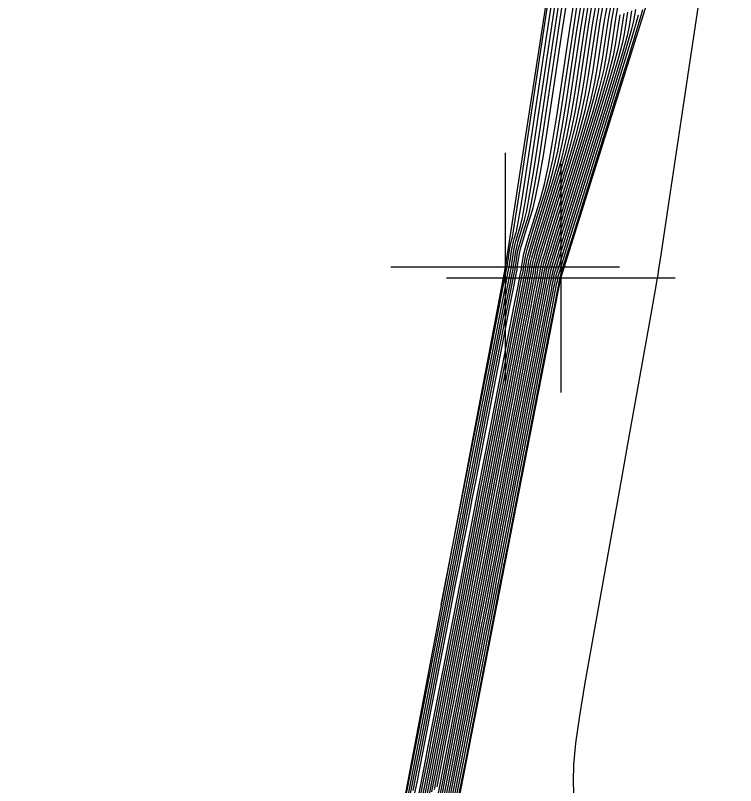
# Model space of a CAD drawing. Extents: x 1724534 to 1727318, y 657156 to 660047.
# Drawn here: x 1725523.62 to 1725536.22, y 659442.27 to 659455.74 of the extents above; entities that cross this region are included whole.
import ezdxf

# ---------------------------------------------------------------- set-up
doc = ezdxf.new("R2010")
doc.units = 0
for name, color, linetype in [('SURVEY - CONTOURS - Index with Text', 7, 'Continuous'), ('SURVEY - CONTOURS - Intermediate with optional Text', 7, 'Continuous'), ('SURVEY - DTM - Breaklines', 7, 'Continuous'), ('SURVEY - DTM - Breaklines - Points - Locators', 7, 'Continuous'), ('SURVEY - NON-TRANSPORTATION - Features', 7, 'Continuous'), ('SURVEY - NON-TRANSPORTATION - Features - Points - Locators', 7, 'Continuous')]:
    doc.layers.add(name, color=color, linetype=linetype)

msp = doc.modelspace()

# ---------------------------------------------------------------- linework, layer by layer
at = {"layer": 'SURVEY - CONTOURS - Index with Text'}
for points in [[(1725529.777, 659438.637), (1725531.355, 659446.72), (1725531.41, 659447.001), (1725531.497, 659447.449), (1725531.617, 659448.063), (1725531.98, 659449.921), (1725532.184, 659450.967), (1725532.235, 659451.229), (1725532.252, 659451.316), (1725532.252, 659451.317), (1725532.253, 659451.325), (1725532.263, 659451.388), (1725532.271, 659451.443), (1725532.297, 659451.61), (1725532.307, 659451.671), (1725532.318, 659451.728), (1725532.331, 659451.781), (1725532.345, 659451.83), (1725532.385, 659451.957), (1725532.41, 659452.085), (1725532.458, 659452.374), (1725532.528, 659452.824), (1725532.896, 659455.278), (1725532.988, 659455.888)], [(1725530.814, 659442.069), (1725530.968, 659442.855), (1725531.029, 659443.168), (1725531.097, 659443.516), (1725531.172, 659443.899), (1725531.254, 659444.318), (1725531.481, 659445.481), (1725531.563, 659445.902), (1725531.639, 659446.289), (1725531.708, 659446.645), (1725531.771, 659446.967), (1725531.931, 659447.785), (1725531.994, 659448.106), (1725532.062, 659448.457), (1725532.137, 659448.838), (1725532.217, 659449.248), (1725532.438, 659450.381), (1725532.511, 659450.754), (1725532.563, 659451.02), (1725532.594, 659451.181), (1725532.605, 659451.236), (1725532.606, 659451.243), (1725532.607, 659451.25), (1725532.61, 659451.266), (1725532.614, 659451.291), (1725532.619, 659451.325), (1725532.634, 659451.427), (1725532.651, 659451.498), (1725532.691, 659451.637), (1725532.753, 659451.843), (1725532.837, 659452.116), (1725533.091, 659452.934), (1725533.183, 659453.255), (1725533.266, 659453.605), (1725533.342, 659453.985), (1725533.409, 659454.394), (1725533.577, 659455.523), (1725533.644, 659455.931)], [(1725533.973, 659455.952), (1725533.918, 659455.645), (1725533.803, 659454.873), (1725533.748, 659454.566), (1725533.67, 659454.221), (1725533.569, 659453.84), (1725533.445, 659453.422), (1725532.963, 659451.874), (1725532.877, 659451.592), (1725532.824, 659451.412), (1725532.803, 659451.335), (1725532.793, 659451.266), (1725532.786, 659451.225), (1725532.784, 659451.213), (1725532.783, 659451.206), (1725532.781, 659451.197), (1725532.774, 659451.157), (1725532.752, 659451.047), (1725532.717, 659450.865), (1725532.667, 659450.611), (1725532.517, 659449.841), (1725532.456, 659449.532), (1725532.389, 659449.185), (1725532.313, 659448.799), (1725532.23, 659448.375), (1725531.999, 659447.191), (1725531.916, 659446.765), (1725531.771, 659446.024), (1725531.71, 659445.709), (1725531.555, 659444.919), (1725531.494, 659444.605), (1725531.426, 659444.256), (1725531.269, 659443.453), (1725531.042, 659442.289), (1725530.96, 659441.87)], [(1725534.259, 659455.767), (1725534.197, 659455.353), (1725534.155, 659455.146), (1725534.074, 659454.837), (1725533.955, 659454.425), (1725533.798, 659453.911), (1725533.328, 659452.402), (1725533.174, 659451.905), (1725533.063, 659451.547), (1725532.996, 659451.326), (1725532.972, 659451.243), (1725532.966, 659451.207), (1725532.965, 659451.194), (1725532.963, 659451.184), (1725532.962, 659451.175), (1725532.96, 659451.17), (1725532.958, 659451.157), (1725532.953, 659451.134), (1725532.942, 659451.073), (1725532.923, 659450.976), (1725532.896, 659450.841), (1725532.817, 659450.433), (1725532.776, 659450.227), (1725532.715, 659449.913), (1725532.633, 659449.492), (1725532.53, 659448.964), (1725532.227, 659447.414), (1725532.123, 659446.885), (1725532.041, 659446.463), (1725531.979, 659446.147), (1725531.938, 659445.937), (1725531.857, 659445.519), (1725531.816, 659445.31), (1725531.754, 659444.995), (1725531.672, 659444.576), (1725531.57, 659444.051), (1725531.269, 659442.51), (1725531.166, 659441.985)], [(1725534.591, 659455.833), (1725534.561, 659455.727), (1725534.478, 659455.453), (1725534.341, 659455.01), (1725534.152, 659454.399), (1725533.574, 659452.545), (1725533.385, 659451.937), (1725533.249, 659451.501), (1725533.168, 659451.24), (1725533.141, 659451.151), (1725533.14, 659451.147), (1725533.14, 659451.145), (1725533.139, 659451.142), (1725533.139, 659451.138), (1725533.137, 659451.133), (1725533.134, 659451.117), (1725533.133, 659451.11), (1725533.131, 659451.1), (1725533.129, 659451.087), (1725533.126, 659451.071), (1725533.117, 659451.026), (1725533.096, 659450.921), (1725533.041, 659450.641), (1725532.952, 659450.185), (1725532.829, 659449.554), (1725532.454, 659447.637), (1725532.331, 659447.006), (1725532.242, 659446.55), (1725532.187, 659446.27), (1725532.167, 659446.165), (1725532.158, 659446.12), (1725532.137, 659446.015), (1725532.083, 659445.735), (1725531.994, 659445.279), (1725531.87, 659444.648), (1725531.496, 659442.731), (1725531.372, 659442.1)]]:
    msp.add_lwpolyline(points, dxfattribs=at)
at = {"layer": 'SURVEY - CONTOURS - Intermediate with optional Text'}
for points in [[(1725531.066, 659445.429), (1725531.934, 659449.875), (1725532.217, 659451.325), (1725532.218, 659451.333), (1725532.228, 659451.398), (1725532.237, 659451.455), (1725532.263, 659451.629), (1725532.272, 659451.688), (1725532.281, 659451.737), (1725532.289, 659451.775), (1725532.296, 659451.802), (1725532.314, 659451.859), (1725532.333, 659451.968), (1725532.447, 659452.708), (1725532.99, 659456.337), (1725533.033, 659456.613), (1725533.049, 659456.712), (1725533.058, 659456.741), (1725533.075, 659456.842), (1725533.117, 659457.123), (1725533.78, 659461.629), (1725533.784, 659461.654), (1725533.793, 659461.715)], [(1725535.627, 659456.345), (1725535.52, 659455.632), (1725535.417, 659454.943), (1725535.317, 659454.276), (1725535.055, 659452.53), (1725534.907, 659451.546), (1725534.87, 659451.297), (1725534.857, 659451.211), (1725534.855, 659451.197), (1725534.84, 659451.113), (1725534.797, 659450.873), (1725534.726, 659450.476), (1725534.326, 659448.238), (1725534.214, 659447.607), (1725533.878, 659445.728), (1725533.581, 659444.065), (1725533.485, 659443.49), (1725533.418, 659443.012), (1725533.381, 659442.631), (1725533.373, 659442.346), (1725533.393, 659441.717)], [(1725527.779, 659426.716), (1725531.871, 659447.667), (1725532.575, 659451.275), (1725532.601, 659451.445), (1725532.617, 659451.516), (1725532.654, 659451.646), (1725532.788, 659452.088), (1725533.021, 659452.836), (1725533.106, 659453.138), (1725533.185, 659453.482), (1725533.26, 659453.869), (1725533.33, 659454.298), (1725533.509, 659455.498), (1725533.579, 659455.926)], [(1725528.488, 659431.846), (1725532.289, 659451.318), (1725532.33, 659451.592), (1725532.341, 659451.654), (1725532.356, 659451.719), (1725532.373, 659451.787), (1725532.455, 659452.055), (1725532.488, 659452.202), (1725532.539, 659452.497), (1725532.61, 659452.94), (1725532.699, 659453.531), (1725533.053, 659455.892)], [(1725530.515, 659442.042), (1725530.572, 659442.332), (1725530.657, 659442.771), (1725530.772, 659443.357), (1725531.115, 659445.117), (1725531.23, 659445.705), (1725531.317, 659446.15), (1725531.376, 659446.452), (1725531.407, 659446.61), (1725531.452, 659446.841), (1725531.483, 659446.997), (1725531.54, 659447.293), (1725531.625, 659447.727), (1725531.737, 659448.3), (1725532.071, 659450.013), (1725532.181, 659450.576), (1725532.26, 659450.978), (1725532.307, 659451.219), (1725532.323, 659451.3), (1725532.323, 659451.302), (1725532.324, 659451.31), (1725532.328, 659451.333), (1725532.333, 659451.369), (1725532.341, 659451.42), (1725532.364, 659451.574), (1725532.376, 659451.636), (1725532.393, 659451.71), (1725532.415, 659451.794), (1725532.444, 659451.888), (1725532.526, 659452.152), (1725532.565, 659452.319), (1725532.62, 659452.62), (1725532.691, 659453.056), (1725532.778, 659453.627), (1725533.032, 659455.327), (1725533.119, 659455.896)], [(1725530.579, 659442.182), (1725530.637, 659442.48), (1725530.722, 659442.912), (1725530.832, 659443.477), (1725531.161, 659445.162), (1725531.272, 659445.73), (1725531.357, 659446.167), (1725531.417, 659446.476), (1725531.452, 659446.655), (1725531.512, 659446.959), (1725531.546, 659447.136), (1725531.605, 659447.438), (1725531.689, 659447.866), (1725531.797, 659448.418), (1725532.117, 659450.059), (1725532.222, 659450.598), (1725532.297, 659450.983), (1725532.343, 659451.214), (1725532.358, 659451.292), (1725532.358, 659451.295), (1725532.36, 659451.303), (1725532.363, 659451.324), (1725532.368, 659451.359), (1725532.376, 659451.408), (1725532.398, 659451.555), (1725532.41, 659451.619), (1725532.43, 659451.701), (1725532.458, 659451.8), (1725532.493, 659451.916), (1725532.597, 659452.25), (1725532.642, 659452.436), (1725532.701, 659452.743), (1725532.772, 659453.172), (1725532.857, 659453.722), (1725533.1, 659455.352), (1725533.185, 659455.901)], [(1725530.588, 659441.662), (1725530.772, 659442.605), (1725530.834, 659442.924), (1725530.915, 659443.335), (1725531.397, 659445.803), (1725531.478, 659446.22), (1725531.542, 659446.548), (1725531.738, 659447.552), (1725531.801, 659447.875), (1725531.881, 659448.282), (1725532.346, 659450.665), (1725532.411, 659450.999), (1725532.45, 659451.2), (1725532.466, 659451.28), (1725532.469, 659451.299), (1725532.473, 659451.33), (1725532.499, 659451.5), (1725532.514, 659451.567), (1725532.542, 659451.674), (1725532.584, 659451.818), (1725532.809, 659452.543), (1725532.874, 659452.787), (1725532.943, 659453.113), (1725533.016, 659453.521), (1725533.094, 659454.01), (1725533.305, 659455.425), (1725533.382, 659455.914)], [(1725530.607, 659442.138), (1725530.644, 659442.323), (1725530.703, 659442.628), (1725530.786, 659443.053), (1725530.892, 659443.597), (1725531.207, 659445.208), (1725531.313, 659445.754), (1725531.397, 659446.185), (1725531.459, 659446.5), (1725531.498, 659446.699), (1725531.572, 659447.077), (1725531.61, 659447.275), (1725531.671, 659447.584), (1725531.753, 659448.004), (1725531.857, 659448.537), (1725532.163, 659450.105), (1725532.264, 659450.62), (1725532.335, 659450.988), (1725532.379, 659451.21), (1725532.393, 659451.284), (1725532.394, 659451.288), (1725532.395, 659451.295), (1725532.398, 659451.316), (1725532.403, 659451.35), (1725532.41, 659451.396), (1725532.432, 659451.537), (1725532.445, 659451.602), (1725532.467, 659451.692), (1725532.5, 659451.806), (1725532.542, 659451.945), (1725532.667, 659452.348), (1725532.719, 659452.553), (1725532.782, 659452.867), (1725532.854, 659453.288), (1725532.936, 659453.818), (1725533.169, 659455.376), (1725533.25, 659455.905)], [(1725530.678, 659441.936), (1725530.788, 659442.497), (1725530.836, 659442.746), (1725530.9, 659443.072), (1725530.979, 659443.476), (1725531.073, 659443.957), (1725531.344, 659445.345), (1725531.438, 659445.828), (1725531.518, 659446.237), (1725531.584, 659446.572), (1725531.635, 659446.833), (1725531.751, 659447.431), (1725531.802, 659447.69), (1725531.867, 659448.02), (1725531.945, 659448.421), (1725532.037, 659448.892), (1725532.301, 659450.243), (1725532.387, 659450.687), (1725532.449, 659451.004), (1725532.486, 659451.195), (1725532.499, 659451.26), (1725532.5, 659451.266), (1725532.501, 659451.273), (1725532.504, 659451.291), (1725532.509, 659451.32), (1725532.515, 659451.36), (1725532.533, 659451.482), (1725532.548, 659451.55), (1725532.579, 659451.665), (1725532.626, 659451.825), (1725532.689, 659452.031), (1725532.879, 659452.641), (1725532.951, 659452.904), (1725533.024, 659453.236), (1725533.098, 659453.637), (1725533.172, 659454.106), (1725533.373, 659455.449), (1725533.447, 659455.918)], [(1725530.724, 659441.98), (1725530.848, 659442.616), (1725530.901, 659442.886), (1725530.966, 659443.22), (1725531.043, 659443.617), (1725531.133, 659444.078), (1725531.39, 659445.39), (1725531.48, 659445.852), (1725531.558, 659446.254), (1725531.625, 659446.596), (1725531.68, 659446.878), (1725531.811, 659447.549), (1725531.866, 659447.829), (1725531.932, 659448.166), (1725532.009, 659448.56), (1725532.097, 659449.011), (1725532.346, 659450.289), (1725532.428, 659450.709), (1725532.487, 659451.009), (1725532.522, 659451.191), (1725532.534, 659451.252), (1725532.535, 659451.258), (1725532.537, 659451.265), (1725532.539, 659451.283), (1725532.544, 659451.311), (1725532.549, 659451.349), (1725532.567, 659451.463), (1725532.582, 659451.533), (1725532.616, 659451.655), (1725532.668, 659451.831), (1725532.739, 659452.059), (1725532.95, 659452.739), (1725533.028, 659453.021), (1725533.105, 659453.359), (1725533.179, 659453.753), (1725533.251, 659454.202), (1725533.441, 659455.474), (1725533.513, 659455.922)], [(1725530.86, 659442.113), (1725531.028, 659442.975), (1725531.094, 659443.309), (1725531.163, 659443.664), (1725531.236, 659444.04), (1725531.314, 659444.438), (1725531.527, 659445.527), (1725531.605, 659445.926), (1725531.679, 659446.307), (1725531.75, 659446.669), (1725531.817, 659447.012), (1725531.991, 659447.903), (1725532.058, 659448.245), (1725532.128, 659448.603), (1725532.201, 659448.977), (1725532.277, 659449.366), (1725532.484, 659450.427), (1725532.552, 659450.776), (1725532.601, 659451.025), (1725532.63, 659451.176), (1725532.64, 659451.229), (1725532.642, 659451.236), (1725532.643, 659451.243), (1725532.645, 659451.258), (1725532.649, 659451.281), (1725532.654, 659451.313), (1725532.668, 659451.408), (1725532.686, 659451.481), (1725532.728, 659451.628), (1725532.795, 659451.849), (1725532.886, 659452.145), (1725533.162, 659453.032), (1725533.26, 659453.372), (1725533.347, 659453.729), (1725533.423, 659454.101), (1725533.488, 659454.49), (1725533.645, 659455.547), (1725533.71, 659455.935)], [(1725530.905, 659442.157), (1725531.088, 659443.094), (1725531.158, 659443.449), (1725531.229, 659443.812), (1725531.301, 659444.181), (1725531.374, 659444.558), (1725531.572, 659445.573), (1725531.646, 659445.951), (1725531.719, 659446.324), (1725531.791, 659446.693), (1725531.862, 659447.057), (1725532.051, 659448.021), (1725532.122, 659448.383), (1725532.193, 659448.748), (1725532.265, 659449.116), (1725532.337, 659449.485), (1725532.53, 659450.473), (1725532.593, 659450.798), (1725532.638, 659451.031), (1725532.666, 659451.172), (1725532.676, 659451.221), (1725532.677, 659451.229), (1725532.678, 659451.235), (1725532.681, 659451.25), (1725532.684, 659451.272), (1725532.688, 659451.301), (1725532.702, 659451.39), (1725532.72, 659451.464), (1725532.765, 659451.619), (1725532.837, 659451.856), (1725532.935, 659452.173), (1725533.233, 659453.129), (1725533.337, 659453.489), (1725533.428, 659453.852), (1725533.504, 659454.217), (1725533.566, 659454.586), (1725533.714, 659455.572), (1725533.776, 659455.939)], [(1725530.951, 659442.201), (1725531.149, 659443.214), (1725531.222, 659443.59), (1725531.294, 659443.96), (1725531.365, 659444.322), (1725531.435, 659444.678), (1725531.618, 659445.618), (1725531.688, 659445.975), (1725531.759, 659446.341), (1725532.111, 659448.139), (1725532.185, 659448.522), (1725532.329, 659449.254), (1725532.397, 659449.604), (1725532.576, 659450.519), (1725532.634, 659450.82), (1725532.676, 659451.036), (1725532.702, 659451.167), (1725532.711, 659451.213), (1725532.713, 659451.221), (1725532.714, 659451.228), (1725532.716, 659451.242), (1725532.719, 659451.262), (1725532.736, 659451.372), (1725532.755, 659451.447), (1725532.802, 659451.61), (1725532.984, 659452.202), (1725533.303, 659453.227), (1725533.415, 659453.606), (1725533.509, 659453.975), (1725533.585, 659454.333), (1725533.645, 659454.682), (1725533.782, 659455.596), (1725533.841, 659455.943)], [(1725530.996, 659442.245), (1725531.209, 659443.333), (1725531.286, 659443.731), (1725531.36, 659444.108), (1725531.43, 659444.464), (1725531.495, 659444.798), (1725531.664, 659445.664), (1725531.73, 659446), (1725531.8, 659446.359), (1725532.17, 659448.257), (1725532.249, 659448.661), (1725532.393, 659449.393), (1725532.457, 659449.722), (1725532.621, 659450.565), (1725532.675, 659450.842), (1725532.714, 659451.041), (1725532.738, 659451.162), (1725532.746, 659451.205), (1725532.748, 659451.214), (1725532.749, 659451.22), (1725532.751, 659451.233), (1725532.754, 659451.252), (1725532.769, 659451.353), (1725532.789, 659451.429), (1725532.84, 659451.601), (1725533.033, 659452.231), (1725533.374, 659453.325), (1725533.492, 659453.723), (1725533.589, 659454.098), (1725533.667, 659454.45), (1725533.724, 659454.777), (1725533.85, 659455.621), (1725533.907, 659455.948)], [(1725534.038, 659455.956), (1725533.986, 659455.67), (1725533.882, 659454.969), (1725533.829, 659454.682), (1725533.751, 659454.344), (1725533.646, 659453.957), (1725533.515, 659453.52), (1725533.132, 659452.288), (1725533.005, 659451.881), (1725532.914, 659451.583), (1725532.858, 659451.395), (1725532.837, 659451.317), (1725532.827, 659451.254), (1725532.824, 659451.233), (1725532.822, 659451.217), (1725532.82, 659451.205), (1725532.819, 659451.199), (1725532.817, 659451.189), (1725532.81, 659451.153), (1725532.79, 659451.052), (1725532.758, 659450.887), (1725532.713, 659450.657), (1725532.577, 659449.959), (1725532.52, 659449.671), (1725532.454, 659449.331), (1725532.377, 659448.938), (1725532.29, 659448.493), (1725532.044, 659447.235), (1725531.957, 659446.789), (1725531.88, 659446.394), (1725531.813, 659446.049), (1725531.755, 659445.755), (1725531.615, 659445.039), (1725531.558, 659444.746), (1725531.491, 659444.404), (1725531.329, 659443.572), (1725531.087, 659442.334), (1725531.001, 659441.893)], [(1725534.104, 659455.961), (1725534.054, 659455.694), (1725533.96, 659455.065), (1725533.911, 659454.798), (1725533.832, 659454.468), (1725533.723, 659454.074), (1725533.586, 659453.618), (1725533.181, 659452.316), (1725533.048, 659451.887), (1725532.951, 659451.574), (1725532.893, 659451.378), (1725532.871, 659451.298), (1725532.862, 659451.242), (1725532.859, 659451.223), (1725532.857, 659451.208), (1725532.855, 659451.198), (1725532.854, 659451.192), (1725532.852, 659451.181), (1725532.846, 659451.148), (1725532.828, 659451.057), (1725532.799, 659450.909), (1725532.759, 659450.703), (1725532.637, 659450.078), (1725532.584, 659449.81), (1725532.519, 659449.476), (1725532.441, 659449.076), (1725532.35, 659448.61), (1725532.09, 659447.28), (1725531.999, 659446.813), (1725531.92, 659446.411), (1725531.854, 659446.074), (1725531.801, 659445.801), (1725531.676, 659445.159), (1725531.623, 659444.887), (1725531.557, 659444.552), (1725531.479, 659444.153), (1725531.389, 659443.692), (1725531.132, 659442.378), (1725531.042, 659441.916)], [(1725534.169, 659455.965), (1725534.122, 659455.718), (1725534.039, 659455.161), (1725533.992, 659454.914), (1725533.912, 659454.591), (1725533.801, 659454.191), (1725533.657, 659453.715), (1725533.23, 659452.345), (1725533.09, 659451.893), (1725532.989, 659451.565), (1725532.927, 659451.36), (1725532.904, 659451.28), (1725532.897, 659451.23), (1725532.894, 659451.213), (1725532.892, 659451.2), (1725532.891, 659451.19), (1725532.887, 659451.173), (1725532.882, 659451.143), (1725532.866, 659451.063), (1725532.84, 659450.931), (1725532.805, 659450.749), (1725532.648, 659449.949), (1725532.585, 659449.622), (1725532.505, 659449.215), (1725532.41, 659448.728), (1725532.136, 659447.325), (1725531.96, 659446.428), (1725531.896, 659446.098), (1725531.847, 659445.846), (1725531.736, 659445.279), (1725531.687, 659445.028), (1725531.544, 659444.294), (1725531.449, 659443.812), (1725531.178, 659442.422), (1725531.083, 659441.939)], [(1725534.191, 659455.743), (1725534.118, 659455.257), (1725534.073, 659455.03), (1725533.993, 659454.714), (1725533.878, 659454.308), (1725533.727, 659453.813), (1725533.026, 659451.556), (1725532.961, 659451.343), (1725532.938, 659451.262), (1725532.932, 659451.218), (1725532.929, 659451.204), (1725532.928, 659451.192), (1725532.926, 659451.183), (1725532.925, 659451.177), (1725532.923, 659451.165), (1725532.917, 659451.138), (1725532.904, 659451.068), (1725532.881, 659450.954), (1725532.851, 659450.795), (1725532.757, 659450.315), (1725532.712, 659450.088), (1725532.65, 659449.767), (1725532.569, 659449.354), (1725532.47, 659448.846), (1725532.181, 659447.369), (1725532.082, 659446.861), (1725532.001, 659446.446), (1725531.938, 659446.123), (1725531.892, 659445.892), (1725531.796, 659445.399), (1725531.751, 659445.169), (1725531.689, 659444.847), (1725531.608, 659444.435), (1725531.509, 659443.931), (1725531.223, 659442.466), (1725531.125, 659441.962)], [(1725534.327, 659455.792), (1725534.276, 659455.449), (1725534.236, 659455.262), (1725534.155, 659454.96), (1725534.032, 659454.542), (1725533.869, 659454.008), (1725533.378, 659452.431), (1725533.216, 659451.912), (1725533.1, 659451.538), (1725533.03, 659451.309), (1725533.006, 659451.225), (1725533, 659451.184), (1725532.998, 659451.175), (1725532.997, 659451.168), (1725532.996, 659451.162), (1725532.989, 659451.129), (1725532.98, 659451.078), (1725532.964, 659450.998), (1725532.942, 659450.887), (1725532.877, 659450.552), (1725532.697, 659449.631), (1725532.59, 659449.082), (1725532.272, 659447.458), (1725532.165, 659446.91), (1725531.984, 659445.983), (1725531.917, 659445.639), (1725531.88, 659445.451), (1725531.82, 659445.143), (1725531.314, 659442.554), (1725531.207, 659442.008)], [(1725534.395, 659455.816), (1725534.354, 659455.545), (1725534.317, 659455.379), (1725534.236, 659455.083), (1725534.11, 659454.659), (1725533.94, 659454.106), (1725533.427, 659452.459), (1725533.258, 659451.918), (1725533.138, 659451.529), (1725533.065, 659451.291), (1725533.04, 659451.207), (1725533.036, 659451.183), (1725533.035, 659451.175), (1725533.033, 659451.167), (1725533.032, 659451.16), (1725533.031, 659451.155), (1725533.029, 659451.141), (1725533.025, 659451.124), (1725533.017, 659451.084), (1725533.005, 659451.02), (1725532.988, 659450.933), (1725532.937, 659450.67), (1725532.904, 659450.504), (1725532.846, 659450.204), (1725532.761, 659449.769), (1725532.649, 659449.2), (1725532.318, 659447.503), (1725532.206, 659446.934), (1725532.121, 659446.498), (1725532.062, 659446.196), (1725532.03, 659446.029), (1725531.977, 659445.76), (1725531.944, 659445.592), (1725531.886, 659445.291), (1725531.801, 659444.857), (1725531.69, 659444.29), (1725531.359, 659442.599), (1725531.248, 659442.031)], [(1725534.463, 659455.841), (1725534.433, 659455.641), (1725534.398, 659455.495), (1725534.316, 659455.207), (1725534.187, 659454.776), (1725534.01, 659454.204), (1725533.476, 659452.488), (1725533.301, 659451.924), (1725533.175, 659451.52), (1725533.099, 659451.274), (1725533.073, 659451.188), (1725533.071, 659451.171), (1725533.07, 659451.165), (1725533.067, 659451.147), (1725533.064, 659451.133), (1725533.055, 659451.089), (1725533.046, 659451.042), (1725533.034, 659450.979), (1725532.997, 659450.789), (1725532.968, 659450.643), (1725532.911, 659450.35), (1725532.825, 659449.908), (1725532.709, 659449.318), (1725532.363, 659447.548), (1725532.248, 659446.958), (1725532.162, 659446.515), (1725532.037, 659445.88), (1725532.009, 659445.733), (1725531.865, 659444.998), (1725531.75, 659444.409), (1725531.405, 659442.643), (1725531.29, 659442.054)], [(1725534.512, 659455.737), (1725534.48, 659455.611), (1725534.397, 659455.33), (1725534.264, 659454.893), (1725534.081, 659454.302), (1725533.525, 659452.517), (1725533.343, 659451.93), (1725533.212, 659451.51), (1725533.134, 659451.257), (1725533.107, 659451.17), (1725533.105, 659451.159), (1725533.105, 659451.155), (1725533.104, 659451.15), (1725533.103, 659451.145), (1725533.102, 659451.14), (1725533.099, 659451.125), (1725533.097, 659451.115), (1725533.093, 659451.094), (1725533.087, 659451.065), (1725533.08, 659451.025), (1725533.057, 659450.907), (1725533.032, 659450.782), (1725532.976, 659450.495), (1725532.888, 659450.047), (1725532.769, 659449.436), (1725532.409, 659447.592), (1725532.29, 659446.982), (1725532.202, 659446.533), (1725532.146, 659446.246), (1725532.121, 659446.12), (1725532.098, 659446), (1725532.073, 659445.874), (1725532.017, 659445.587), (1725531.929, 659445.139), (1725531.81, 659444.529), (1725531.45, 659442.687), (1725531.331, 659442.077)]]:
    msp.add_lwpolyline(points, dxfattribs=at)
at = {"layer": 'SURVEY - DTM - Breaklines'}
msp.add_lwpolyline([(1725548.52, 659521.481), (1725540.965, 659497.216), (1725536.847, 659481.64), (1725536.065, 659476.4), (1725532.186, 659451.331), (1725527.526, 659426.779), (1725520.287, 659402.807), (1725512.005, 659379.174), (1725506.044, 659356.068), (1725503.268, 659330.772), (1725496.158, 659306.737), (1725491.301, 659280.213), (1725484.669, 659256.065), (1725478.26, 659232.056), (1725472.366, 659207.66), (1725466.542, 659183.359), (1725459.12, 659159.228), (1725454.379, 659134.473), (1725448.668, 659109.979), (1725442.764, 659085.69), (1725436.263, 659061.294), (1725431.444, 659036.269), (1725428.274, 659013.717), (1725429.417, 659007.151)], dxfattribs=at)
at = {"layer": 'SURVEY - DTM - Breaklines - Points - Locators'}
for p, q in [((1725532.186, 659453.331), (1725532.186, 659449.331)), ((1725534.186, 659451.331), (1725530.186, 659451.331))]:
    msp.add_line(p, q, dxfattribs=at)
at = {"layer": 'SURVEY - NON-TRANSPORTATION - Features'}
msp.add_lwpolyline([(1725478.626, 659231.962), (1725484.871, 659256.014), (1725491.647, 659280.125), (1725496.324, 659306.695), (1725504.184, 659330.541), (1725509.657, 659355.134), (1725515.881, 659378.125), (1725522.114, 659402.336), (1725528.356, 659426.565), (1725533.162, 659451.14), (1725540.618, 659474.976), (1725541.895, 659480.465), (1725545.325, 659497.45), (1725552.4, 659520.505), (1725557.595, 659544.875), (1725563.899, 659569.033), (1725569.664, 659593.303), (1725577.056, 659617.422)], dxfattribs=at)
at = {"layer": 'SURVEY - NON-TRANSPORTATION - Features - Points - Locators'}
for p, q in [((1725533.162, 659453.14), (1725533.162, 659449.14)), ((1725535.162, 659451.14), (1725531.162, 659451.14))]:
    msp.add_line(p, q, dxfattribs=at)

doc.saveas('drawing.dxf')
